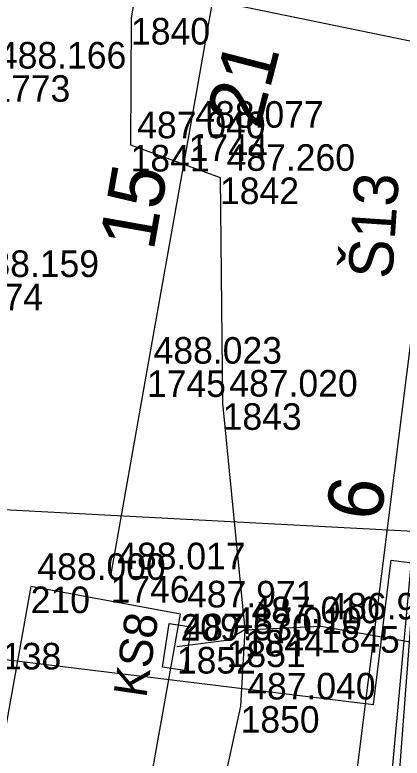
# Model space of a CAD drawing. Extents: x -874038 to -859694, y -1059487 to -1049069.
# Drawn here: x -866553.62 to -866536.12, y -1050183.6 to -1050150.05 of the extents above; entities that cross this region are included whole.
import ezdxf

# ---------------------------------------------------------------- set-up
doc = ezdxf.new("R2010")
doc.units = 0
for name, color, linetype in [('Vrstva 1', 7, 'Continuous'), ('Vrstva 11', 7, 'Continuous'), ('Vrstva 2', 7, 'Continuous'), ('Vrstva 23', 7, 'Continuous'), ('Vrstva 25', 7, 'Continuous'), ('Vrstva 26', 7, 'Continuous'), ('Vrstva 28', 7, 'Continuous'), ('Vrstva 43', 7, 'Continuous'), ('Vrstva 44', 7, 'Continuous'), ('Vrstva 60', 7, 'Continuous'), ('Vrstva 61', 7, 'Continuous'), ('Vrstva 63', 7, 'Continuous')]:
    doc.layers.add(name, color=color, linetype=linetype)

msp = doc.modelspace()

# ---------------------------------------------------------------- linework, layer by layer
at = {"layer": 'Vrstva 1'}
for p, q in [((-866585.165, -1050141.066), (-866526.141, -1050153.197)), ((-866531.78, -1050173.569), (-866621.834, -1050168.845)), ((-866589.664, -1050174.792), (-866537.419, -1050181.174)), ((-866537.419, -1050181.174), (-866536.624, -1050174.666)), ((-866536.624, -1050174.666), (-866529.626, -1050175.521))]:
    msp.add_line(p, q, dxfattribs=at)
msp.add_lwpolyline([(-866530.843, -1050071.429), (-866532.812, -1050082.416), (-866534.424, -1050091.483), (-866536.304, -1050102.087), (-866538.232, -1050112.888), (-866540.135, -1050123.64), (-866542.045, -1050134.452), (-866543.774, -1050144.201), (-866545.766, -1050155.446), (-866547.651, -1050166.095), (-866549.295, -1050175.374)], dxfattribs=at)
at = {"layer": 'Vrstva 23'}
msp.add_lwpolyline([(-866549.917, -1050198.238), (-866546.138, -1050177.096), (-866552.903, -1050175.852), (-866556.709, -1050197.024), (-866549.917, -1050198.238)], dxfattribs=at)
at = {"layer": 'Vrstva 25'}
msp.add_lwpolyline([(-866545.951, -1050179.643), (-866546.941, -1050179.496), (-866546.649, -1050177.517), (-866545.659, -1050177.664), (-866545.951, -1050179.643)], dxfattribs=at)
at = {"layer": 'Vrstva 26'}
for points in [[(-866546.09, -1050137.19), (-866548.37, -1050150.19), (-866548.39, -1050155.92), (-866544.35, -1050157.39), (-866544.23, -1050167.58), (-866543.23, -1050177.81), (-866543.42, -1050181.25), (-866545.19, -1050189.33), (-866547.15, -1050201.5), (-866547.69, -1050212.79), (-866548.61, -1050219.74), (-866548.63, -1050225.53)], [(-866543.23, -1050177.81), (-866539.8, -1050177.64), (-866533.95, -1050178.66), (-866522.76, -1050179.83), (-866523.29, -1050186.18), (-866514.75, -1050188.52), (-866505.26, -1050190.4), (-866503.57, -1050185.36), (-866499.73, -1050170.46), (-866497.14, -1050158.42), (-866494.93, -1050144.62)], [(-866543.23, -1050177.81), (-866544.05, -1050178.29), (-866546.3, -1050178.58)]]:
    msp.add_lwpolyline(points, dxfattribs=at)
at = {"layer": 'Vrstva 28'}
msp.add_lwpolyline([(-866544.37, -1050204.45), (-866543.38, -1050202.29), (-866540.41, -1050199.64), (-866538.43, -1050197.87), (-866537.62, -1050197.79), (-866537.3, -1050196.97), (-866536.15, -1050187.8), (-866536.31, -1050185.29), (-866535.62, -1050176.18), (-866534.96, -1050172.28), (-866533.81, -1050171.61), (-866533.49, -1050171.62), (-866533.44, -1050172.31)], dxfattribs=at)
at = {"layer": 'Vrstva 44'}
msp.add_lwpolyline([(-866532.941, -1050124.513), (-866534.347, -1050159.746), (-866537.637, -1050195.741), (-866537.974, -1050204.782), (-866538.7, -1050218.568)], dxfattribs=at)
at = {"layer": 'Vrstva 60'}
for p, q in [((-866548.37, -1050150.19), (-866548.37, -1050150.19)), ((-866545.766, -1050155.446), (-866545.766, -1050155.446)), ((-866548.39, -1050155.92), (-866548.39, -1050155.92)), ((-866544.35, -1050157.39), (-866544.35, -1050157.39)), ((-866547.651, -1050166.095), (-866547.651, -1050166.095)), ((-866544.23, -1050167.58), (-866544.23, -1050167.58)), ((-866549.295, -1050175.374), (-866549.295, -1050175.374)), ((-866552.903, -1050175.852), (-866552.903, -1050175.852)), ((-866546.138, -1050177.096), (-866546.138, -1050177.096)), ((-866543.23, -1050177.81), (-866543.23, -1050177.81)), ((-866539.8, -1050177.64), (-866539.8, -1050177.64)), ((-866544.05, -1050178.29), (-866544.05, -1050178.29)), ((-866546.3, -1050178.58), (-866546.3, -1050178.58)), ((-866543.42, -1050181.25), (-866543.42, -1050181.25))]:
    msp.add_line(p, q, dxfattribs=at)
at = {"layer": 'Vrstva 63'}
msp.add_line((-866548.702, -1050268.572), (-866500.252, -1049881.052), dxfattribs=at)

# ---------------------------------------------------------------- texts
at = {"layer": 'Vrstva 1'}
msp.add_text('15', height=2.5, rotation=79.9619, dxfattribs=at).set_placement((-866547.353, -1050160.75))
at = {"layer": 'Vrstva 11'}
msp.add_text('21', height=2.5, rotation=75.5363, dxfattribs=at).set_placement((-866542.569, -1050155.257))
at = {"layer": 'Vrstva 2'}
msp.add_text('6', height=2.5, rotation=81.902, dxfattribs=at).set_placement((-866537.102, -1050172.957))
at = {"layer": 'Vrstva 25'}
msp.add_text('KS8', height=1.5, rotation=81.5973, dxfattribs=at).set_placement((-866547.683, -1050180.914))
at = {"layer": 'Vrstva 43'}
msp.add_text('Š13', height=1.9999, rotation=86.2462, dxfattribs=at).set_placement((-866536.572, -1050162.005))
at = {"layer": 'Vrstva 60'}
for s, p in [('1840', (-866548.37, -1050151.39)), ('1773', (-866554.684, -1050153.975)), ('1744', (-866545.766, -1050156.646)), ('1841', (-866548.39, -1050157.12)), ('1842', (-866544.35, -1050158.59)), ('1774', (-866555.915, -1050163.382)), ('1745', (-866547.651, -1050167.295)), ('1843', (-866544.23, -1050168.78)), ('1746', (-866549.295, -1050176.574)), ('210', (-866552.903, -1050177.052)), ('209', (-866546.138, -1050178.296)), ('1844', (-866543.23, -1050179.01)), ('1845', (-866539.8, -1050178.84)), ('1851', (-866544.05, -1050179.49)), ('1852', (-866546.3, -1050179.78)), ('1850', (-866543.42, -1050182.45))]:
    msp.add_text(s, height=1.2, dxfattribs=at).set_placement(p)
at = {"layer": 'Vrstva 61'}
for s, p in [('488.166', (-866554.384, -1050152.475)), ('488.077', (-866545.466, -1050155.146)), ('487.040', (-866548.09, -1050155.62)), ('487.260', (-866544.05, -1050157.09)), ('488.159', (-866555.615, -1050161.882)), ('488.023', (-866547.351, -1050165.795)), ('487.020', (-866543.93, -1050167.28)), ('488.017', (-866548.995, -1050175.074)), ('488.000', (-866552.603, -1050175.552)), ('487.971', (-866545.838, -1050176.796)), ('486.920', (-866539.5, -1050177.34)), ('487.010', (-866542.93, -1050177.51)), ('487.010', (-866543.75, -1050177.99)), ('487.530', (-866546, -1050178.28)), ('488.138', (-866557.324, -1050179.595)), ('487.040', (-866543.12, -1050180.95))]:
    msp.add_text(s, height=1.2, dxfattribs=at).set_placement(p)

doc.saveas('drawing.dxf')
